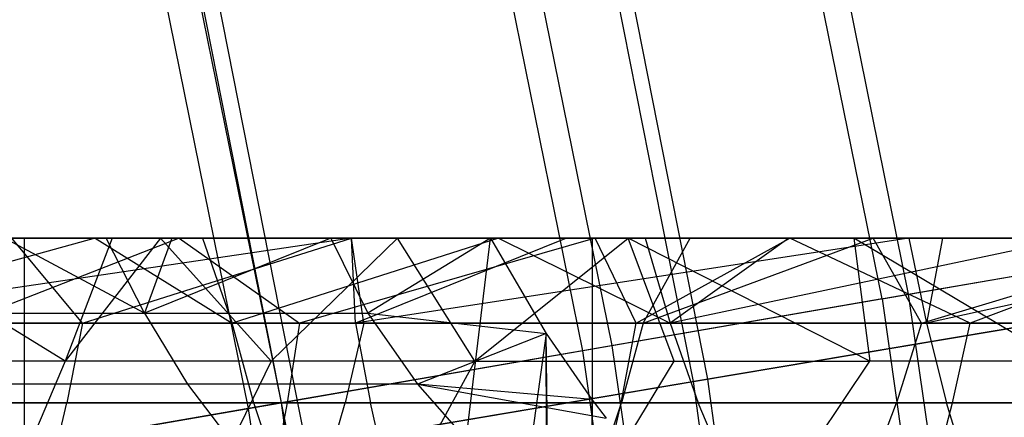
# Model space of a CAD drawing. Extents: x 0.1 to 12.1, y -6 to 6.
# Tile 305 of 334: x 10.7 to 11.155, y 0.817 to 1.001. Entities that reach past the tile are written whole.
import ezdxf

# ---------------------------------------------------------------- set-up
doc = ezdxf.new("R2010")
doc.units = 0
doc.header["$LTSCALE"] = 2.54
doc.layers.get('0').update_dxf_attribs({"linetype": 'CONTINUOUS'})

# ---------------------------------------------------------------- blocks, each defined once
blk = doc.blocks.new('DROPS_COLOR_B-11195_STL')
at = {"color": 0}
for p, q in [((11.05224, 1.1609, 10.05666), (11.11037, 0.874, 10.05666)), ((11.05224, 1.1609, 10.05666), (11.11037, 0.874, 10.05666)), ((11.09825, 0.8719, 5.30205), (11.04026, 1.15811, 5.30205)), ((11.09825, 0.8719, 5.30205), (11.04026, 1.15811, 5.30205)), ((10.91697, 1.12944, 10.35183), (10.97353, 0.85032, 10.35183)), ((10.91697, 1.12944, 10.35183), (10.97353, 0.85032, 10.35183)), ((10.90351, 1.12631, 5.00761), (10.95991, 0.84796, 5.00761)), ((10.90351, 1.12631, 5.00761), (10.95991, 0.84796, 5.00761)), ((10.75111, 1.09087, 4.72138), (10.80573, 0.82128, 4.72138)), ((10.75111, 1.09087, 4.72138), (10.80573, 0.82128, 4.72138)), ((10.76602, 1.09434, 10.63887), (10.82082, 0.82389, 10.63887)), ((10.76602, 1.09434, 10.63887), (10.82082, 0.82389, 10.63887)), ((10.70236, 0.89999, 53.14228), (10.41597, 0.89999, 52.81721)), ((10.70236, 0.89999, 53.14228), (10.41597, 0.89999, 52.81721)), ((10.70236, 0.89999, 60.74453), (10.41597, 0.89999, 61.0696)), ((10.70236, 0.89999, 60.74453), (10.41597, 0.89999, 61.0696)), ((10.77385, 0.89999, 58.19456), (10.58197, 0.89999, 58.21462)), ((10.77385, 0.89999, 58.19456), (10.58197, 0.89999, 58.21462)), ((10.85339, 0.89999, 57.28022), (10.58855, 0.86071, 57.3542)), ((10.85339, 0.89999, 57.28022), (10.58855, 0.86071, 57.3542)), ((10.73509, 0.89999, 55.47108), (10.5935, 0.86071, 55.53782)), ((10.73509, 0.89999, 55.47108), (10.5935, 0.86071, 55.53782)), ((10.59782, 0.89999, 55.498), (10.73509, 0.89999, 55.47108)), ((10.59782, 0.89999, 55.498), (10.73509, 0.89999, 55.47108)), ((10.74291, 0.89999, 54.53187), (10.62906, 0.89999, 54.56525)), ((10.74291, 0.89999, 54.53187), (10.62906, 0.89999, 54.56525)), ((10.72114, 0.8431, 54.47763), (10.62906, 0.89999, 54.56525)), ((10.72114, 0.8431, 54.47763), (10.62906, 0.89999, 54.56525)), ((10.77385, 0.89999, 58.19456), (10.67348, 0.86071, 58.16713)), ((10.77385, 0.89999, 58.19456), (10.67348, 0.86071, 58.16713)), ((10.67884, 0.89999, 57.30511), (10.85339, 0.89999, 57.28022)), ((10.67884, 0.89999, 57.30511), (10.85339, 0.89999, 57.28022)), ((10.69325, 0.89999, 53.58201), (10.7401, 0.89999, 53.55432)), ((10.75782, 0.86529, 53.58292), (10.69325, 0.89999, 53.58201)), ((10.75782, 0.86529, 53.58292), (10.69325, 0.89999, 53.58201)), ((10.69325, 0.89999, 53.58201), (10.7401, 0.89999, 53.55432)), ((10.85338, 0.89999, 56.36008), (10.69653, 0.89999, 56.3882)), ((10.7292, 0.86071, 56.34382), (10.69653, 0.89999, 56.3882)), ((10.85338, 0.89999, 56.36008), (10.69653, 0.89999, 56.3882)), ((10.7292, 0.86071, 56.34382), (10.69653, 0.89999, 56.3882)), ((10.91749, 0.89999, 53.42136), (10.70236, 0.89999, 53.14228)), ((10.70236, -0.90001, 53.14228), (10.91749, 0.89999, 53.42136)), ((10.70236, -0.90001, 53.14228), (10.91749, 0.89999, 53.42136)), ((10.70236, -0.90001, 53.14228), (10.70236, 0.89999, 53.14228)), ((10.91749, 0.89999, 53.42136), (10.70236, 0.89999, 53.14228)), ((10.70236, -0.90001, 53.14228), (10.70236, 0.89999, 53.14228)), ((10.70236, -0.90001, 60.74453), (10.70236, 0.89999, 60.74453)), ((10.96453, 0.89999, 60.39964), (10.70236, 0.89999, 60.74453)), ((10.70236, -0.90001, 60.74453), (10.70236, 0.89999, 60.74453)), ((10.96453, 0.89999, 60.39964), (10.70236, 0.89999, 60.74453)), ((10.74291, 0.89999, 54.53187), (10.72114, 0.8431, 54.47763)), ((10.76526, 0.89999, 54.5245), (10.72114, 0.8431, 54.47763)), ((10.74291, 0.89999, 54.53187), (10.72114, 0.8431, 54.47763)), ((10.76526, 0.89999, 54.5245), (10.72114, 0.8431, 54.47763)), ((10.7292, 0.86071, 56.34382), (10.85338, 0.89999, 56.36008)), ((10.7292, 0.86071, 56.34382), (10.85338, 0.89999, 56.36008)), ((10.73509, 0.89999, 55.47108), (10.78463, 0.89999, 55.45976)), ((10.73509, 0.89999, 55.47108), (10.78463, 0.89999, 55.45976)), ((10.73509, 0.89999, 55.47108), (10.79823, 0.86071, 55.49612)), ((10.73509, 0.89999, 55.47108), (10.79823, 0.86071, 55.49612)), ((10.7401, 0.89999, 53.55432), (10.77047, 0.89999, 53.53486)), ((10.75782, 0.86529, 53.58292), (10.7401, 0.89999, 53.55432)), ((10.7401, 0.89999, 53.55432), (10.77047, 0.89999, 53.53486)), ((10.75782, 0.86529, 53.58292), (10.7401, 0.89999, 53.55432)), ((10.76526, 0.89999, 54.5245), (10.74291, 0.89999, 54.53187)), ((10.76526, 0.89999, 54.5245), (10.74291, 0.89999, 54.53187)), ((10.84375, 0.89999, 53.4826), (10.75782, 0.86529, 53.58292)), ((10.84375, 0.89999, 53.4826), (10.75782, 0.86529, 53.58292)), ((10.77047, 0.89999, 53.53486), (10.75782, 0.86529, 53.58292)), ((10.77047, 0.89999, 53.53486), (10.75782, 0.86529, 53.58292)), ((10.87452, 0.89999, 54.48445), (10.76526, 0.89999, 54.5245)), ((10.87452, 0.89999, 54.48445), (10.76526, 0.89999, 54.5245)), ((10.81623, 0.8431, 54.4445), (10.76526, 0.89999, 54.5245)), ((10.81623, 0.8431, 54.4445), (10.76526, 0.89999, 54.5245)), ((10.77047, 0.89999, 53.53486), (10.84375, 0.89999, 53.4826)), ((10.77047, 0.89999, 53.53486), (10.84375, 0.89999, 53.4826)), ((10.96587, 0.89999, 58.16796), (10.77385, 0.89999, 58.19456)), ((10.77385, 0.89999, 58.19456), (10.8294, 0.86071, 58.14868)), ((10.96587, 0.89999, 58.16796), (10.77385, 0.89999, 58.19456)), ((10.77385, 0.89999, 58.19456), (10.8294, 0.86071, 58.14868)), ((10.78463, 0.89999, 55.45976), (10.9212, 0.89999, 55.42402)), ((10.78463, 0.89999, 55.45976), (10.9212, 0.89999, 55.42402)), ((10.78463, 0.89999, 55.45976), (10.79823, 0.86071, 55.49612)), ((10.78463, 0.89999, 55.45976), (10.79823, 0.86071, 55.49612)), ((10.9212, 0.89999, 55.42402), (10.79823, 0.86071, 55.49612)), ((10.9212, 0.89999, 55.42402), (10.79823, 0.86071, 55.49612)), ((10.87452, 0.89999, 54.48445), (10.81623, 0.8431, 54.4445)), ((10.87452, 0.89999, 54.48445), (10.81623, 0.8431, 54.4445)), ((10.96587, 0.89999, 58.16796), (10.8294, 0.86071, 58.14868)), ((10.96587, 0.89999, 58.16796), (10.8294, 0.86071, 58.14868)), ((10.84375, 0.89999, 53.4826), (10.91749, 0.89999, 53.42136)), ((10.84375, 0.89999, 53.4826), (10.91749, 0.89999, 53.42136)), ((10.84375, 0.89999, 53.4826), (10.86095, 0.86529, 53.5118)), ((10.84375, 0.89999, 53.4826), (10.86095, 0.86529, 53.5118)), ((11.00972, 0.89999, 56.3255), (10.85338, 0.89999, 56.36008)), ((10.85907, 0.86071, 56.31964), (10.85338, 0.89999, 56.36008)), ((11.00972, 0.89999, 56.3255), (10.85338, 0.89999, 56.36008)), ((10.85907, 0.86071, 56.31964), (10.85338, 0.89999, 56.36008)), ((10.85339, 0.89999, 57.28022), (10.95262, 0.89999, 57.26318)), ((10.85525, 0.86071, 57.31894), (10.85339, 0.89999, 57.28022)), ((10.85339, 0.89999, 57.28022), (10.95262, 0.89999, 57.26318)), ((10.85525, 0.86071, 57.31894), (10.85339, 0.89999, 57.28022)), ((11.11056, 0.89999, 57.23165), (10.85525, 0.86071, 57.31894)), ((11.11056, 0.89999, 57.23165), (10.85525, 0.86071, 57.31894)), ((10.95262, 0.89999, 57.26318), (10.85525, 0.86071, 57.31894)), ((10.95262, 0.89999, 57.26318), (10.85525, 0.86071, 57.31894)), ((10.91749, 0.89999, 53.42136), (10.86095, 0.86529, 53.5118)), ((10.91749, 0.89999, 53.42136), (10.86095, 0.86529, 53.5118)), ((10.98112, 0.89999, 54.4386), (10.87452, 0.89999, 54.48445)), ((10.91028, 0.8431, 54.40647), (10.87452, 0.89999, 54.48445)), ((10.98112, 0.89999, 54.4386), (10.87452, 0.89999, 54.48445)), ((10.91028, 0.8431, 54.40647), (10.87452, 0.89999, 54.48445)), ((10.91028, 0.8431, 54.40647), (10.98112, 0.89999, 54.4386)), ((10.91028, 0.8431, 54.40647), (10.98112, 0.89999, 54.4386)), ((10.91749, 0.89999, 53.42136), (10.94323, 0.85583, 53.45714)), ((10.91749, 0.89999, 53.42136), (10.94323, 0.85583, 53.45714)), ((10.9212, 0.89999, 55.42402), (10.98892, 0.89999, 55.40377)), ((10.9212, 0.89999, 55.42402), (10.98892, 0.89999, 55.40377)), ((10.9212, 0.89999, 55.42402), (11.00038, 0.86071, 55.44055)), ((10.9212, 0.89999, 55.42402), (11.00038, 0.86071, 55.44055)), ((10.95262, 0.89999, 57.26318), (11.11056, 0.89999, 57.23165)), ((10.95262, 0.89999, 57.26318), (11.11056, 0.89999, 57.23165)), ((10.96453, -0.90001, 60.39964), (10.96453, 0.89999, 60.39964)), ((11.20114, 0.89999, 60.03672), (10.96453, 0.89999, 60.39964)), ((10.96453, -0.90001, 60.39964), (10.96453, 0.89999, 60.39964)), ((11.20114, 0.89999, 60.03672), (10.96453, 0.89999, 60.39964)), ((11.05572, 0.89999, 58.15324), (10.96587, 0.89999, 58.16796)), ((10.98475, 0.86071, 58.12598), (10.96587, 0.89999, 58.16796)), ((11.05572, 0.89999, 58.15324), (10.96587, 0.89999, 58.16796)), ((10.98475, 0.86071, 58.12598), (10.96587, 0.89999, 58.16796)), ((11.08518, 0.89999, 54.38694), (10.98112, 0.89999, 54.4386)), ((11.08518, 0.89999, 54.38694), (10.98112, 0.89999, 54.4386)), ((11.09259, 0.8431, 54.31659), (10.98112, 0.89999, 54.4386)), ((11.00233, 0.8431, 54.36385), (10.98112, 0.89999, 54.4386)), ((11.09259, 0.8431, 54.31659), (10.98112, 0.89999, 54.4386)), ((11.00233, 0.8431, 54.36385), (10.98112, 0.89999, 54.4386)), ((10.98475, 0.86071, 58.12598), (11.05572, 0.89999, 58.15324)), ((10.98475, 0.86071, 58.12598), (11.05572, 0.89999, 58.15324)), ((10.98805, 0.86071, 56.29109), (11.09409, 0.89999, 56.30406)), ((10.98805, 0.86071, 56.29109), (11.09409, 0.89999, 56.30406)), ((10.98805, 0.86071, 56.29109), (11.00972, 0.89999, 56.3255)), ((10.98805, 0.86071, 56.29109), (11.00972, 0.89999, 56.3255)), ((10.98892, 0.89999, 55.40377), (11.05517, 0.89999, 55.38231)), ((10.98892, 0.89999, 55.40377), (11.05517, 0.89999, 55.38231)), ((10.98892, 0.89999, 55.40377), (11.00038, 0.86071, 55.44055)), ((10.98892, 0.89999, 55.40377), (11.00038, 0.86071, 55.44055)), ((11.18651, 0.89999, 55.33475), (11.00038, 0.86071, 55.44055)), ((11.18651, 0.89999, 55.33475), (11.00038, 0.86071, 55.44055)), ((11.05517, 0.89999, 55.38231), (11.00038, 0.86071, 55.44055)), ((11.05517, 0.89999, 55.38231), (11.00038, 0.86071, 55.44055)), ((11.09409, 0.89999, 56.30406), (11.00972, 0.89999, 56.3255)), ((11.09409, 0.89999, 56.30406), (11.00972, 0.89999, 56.3255)), ((11.05517, 0.89999, 55.38231), (11.18651, 0.89999, 55.33475)), ((11.05517, 0.89999, 55.38231), (11.18651, 0.89999, 55.33475)), ((11.24406, 0.89999, 58.11761), (11.05572, 0.89999, 58.15324)), ((11.24406, 0.89999, 58.11761), (11.05572, 0.89999, 58.15324)), ((11.1389, 0.86071, 58.09911), (11.05572, 0.89999, 58.15324)), ((11.1389, 0.86071, 58.09911), (11.05572, 0.89999, 58.15324)), ((11.18656, 0.89999, 54.32957), (11.08518, 0.89999, 54.38694)), ((11.18656, 0.89999, 54.32957), (11.08518, 0.89999, 54.38694)), ((11.18044, 0.8431, 54.26498), (11.08518, 0.89999, 54.38694)), ((11.08518, 0.89999, 54.38694), (11.09259, 0.8431, 54.31659)), ((11.08518, 0.89999, 54.38694), (11.09259, 0.8431, 54.31659)), ((11.18044, 0.8431, 54.26498), (11.08518, 0.89999, 54.38694)), ((11.2471, 0.89999, 56.2601), (11.09409, 0.89999, 56.30406)), ((11.11645, 0.86071, 56.25812), (11.09409, 0.89999, 56.30406)), ((11.2471, 0.89999, 56.2601), (11.09409, 0.89999, 56.30406)), ((11.11645, 0.86071, 56.25812), (11.09409, 0.89999, 56.30406)), ((11.11056, 0.89999, 57.23165), (11.12614, 0.89999, 57.22824)), ((11.11056, 0.89999, 57.23165), (11.12614, 0.89999, 57.22824)), ((11.11056, 0.89999, 57.23165), (11.11874, 0.86071, 57.26929)), ((11.11056, 0.89999, 57.23165), (11.11874, 0.86071, 57.26929)), ((11.11645, 0.86071, 56.25812), (11.2471, 0.89999, 56.2601)), ((11.11645, 0.86071, 56.25812), (11.2471, 0.89999, 56.2601)), ((11.29762, 0.89999, 57.18715), (11.11874, 0.86071, 57.26929)), ((11.12614, 0.89999, 57.22824), (11.11874, 0.86071, 57.26929)), ((11.29762, 0.89999, 57.18715), (11.11874, 0.86071, 57.26929)), ((11.12614, 0.89999, 57.22824), (11.11874, 0.86071, 57.26929)), ((11.12614, 0.89999, 57.22824), (11.29762, 0.89999, 57.18715)), ((11.12614, 0.89999, 57.22824), (11.29762, 0.89999, 57.18715)), ((11.24406, 0.89999, 58.11761), (11.1389, 0.86071, 58.09911)), ((11.24406, 0.89999, 58.11761), (11.1389, 0.86071, 58.09911)), ((11.09825, 0.8719, 5.30205), (11.22036, 0.89303, 5.60381)), ((11.09825, 0.8719, 5.30205), (11.22036, 0.89303, 5.60381)), ((11.11037, 0.874, 10.05666), (11.23093, 0.89487, 9.75427)), ((11.11037, 0.874, 10.05666), (11.23093, 0.89487, 9.75427)), ((10.97353, 0.85032, 10.35183), (11.11037, 0.874, 10.05666)), ((10.97353, 0.85032, 10.35183), (11.11037, 0.874, 10.05666)), ((11.11037, 0.874, 10.05666), (11.15203, 0.58426, 10.05666)), ((11.11037, 0.874, 10.05666), (11.15203, 0.58426, 10.05666)), ((11.09825, 0.8719, 5.30205), (10.95991, 0.84796, 5.00761)), ((11.09825, 0.8719, 5.30205), (10.95991, 0.84796, 5.00761)), ((11.09825, 0.8719, 5.30205), (11.13981, 0.58285, 5.30205)), ((11.09825, 0.8719, 5.30205), (11.13981, 0.58285, 5.30205)), ((10.64813, 0.86529, 53.64381), (10.75782, 0.86529, 53.58292)), ((10.64813, 0.86529, 53.64381), (10.75782, 0.86529, 53.58292)), ((10.75782, 0.86529, 53.58292), (10.86095, 0.86529, 53.5118)), ((10.75782, 0.86529, 53.58292), (10.86095, 0.86529, 53.5118)), ((10.75782, 0.86529, 53.58292), (10.77761, 0.83241, 53.61486)), ((10.75782, 0.86529, 53.58292), (10.77761, 0.83241, 53.61486)), ((10.86095, 0.86529, 53.5118), (10.94323, 0.85583, 53.45714)), ((10.86095, 0.86529, 53.5118), (10.94323, 0.85583, 53.45714)), ((10.86095, 0.86529, 53.5118), (10.88376, 0.83241, 53.54167)), ((10.86095, 0.86529, 53.5118), (10.88376, 0.83241, 53.54167)), ((10.58855, 0.86071, 57.3542), (10.85525, 0.86071, 57.31894)), ((10.58855, 0.86071, 57.3542), (10.85525, 0.86071, 57.31894)), ((10.79823, 0.86071, 55.49612), (10.5935, 0.86071, 55.53782)), ((10.79823, 0.86071, 55.49612), (10.5935, 0.86071, 55.53782)), ((10.7292, 0.86071, 56.34382), (10.59906, 0.86071, 56.36355)), ((10.7292, 0.86071, 56.34382), (10.59906, 0.86071, 56.36355)), ((10.8294, 0.86071, 58.14868), (10.67348, 0.86071, 58.16713)), ((10.8294, 0.86071, 58.14868), (10.67348, 0.86071, 58.16713)), ((10.7292, 0.86071, 56.34382), (10.72196, 0.82386, 56.30084)), ((10.7292, 0.86071, 56.34382), (10.72196, 0.82386, 56.30084)), ((10.85907, 0.86071, 56.31964), (10.7292, 0.86071, 56.34382)), ((10.85907, 0.86071, 56.31964), (10.7292, 0.86071, 56.34382)), ((10.80835, 0.82386, 55.53851), (10.79823, 0.86071, 55.49612)), ((10.79823, 0.86071, 55.49612), (11.00038, 0.86071, 55.44055)), ((10.79823, 0.86071, 55.49612), (11.00038, 0.86071, 55.44055)), ((10.80835, 0.82386, 55.53851), (10.79823, 0.86071, 55.49612)), ((10.8294, 0.86071, 58.14868), (10.82368, 0.82386, 58.10547)), ((10.8294, 0.86071, 58.14868), (10.82368, 0.82386, 58.10547)), ((10.98475, 0.86071, 58.12598), (10.8294, 0.86071, 58.14868)), ((10.98475, 0.86071, 58.12598), (10.8294, 0.86071, 58.14868)), ((10.85907, 0.86071, 56.31964), (10.85038, 0.82386, 56.27692)), ((10.85907, 0.86071, 56.31964), (10.85038, 0.82386, 56.27692)), ((10.85525, 0.86071, 57.31894), (11.11874, 0.86071, 57.26929)), ((10.85525, 0.86071, 57.31894), (11.11874, 0.86071, 57.26929)), ((10.85525, 0.86071, 57.31894), (10.86216, 0.82386, 57.36198)), ((10.85525, 0.86071, 57.31894), (10.86216, 0.82386, 57.36198)), ((10.98805, 0.86071, 56.29109), (10.85907, 0.86071, 56.31964)), ((10.98805, 0.86071, 56.29109), (10.85907, 0.86071, 56.31964)), ((10.97784, 0.82386, 58.08293), (10.98475, 0.86071, 58.12598)), ((10.97784, 0.82386, 58.08293), (10.98475, 0.86071, 58.12598)), ((10.98805, 0.86071, 56.29109), (10.97793, 0.82386, 56.2487)), ((10.98805, 0.86071, 56.29109), (10.97793, 0.82386, 56.2487)), ((10.98475, 0.86071, 58.12598), (11.1389, 0.86071, 58.09911)), ((10.98475, 0.86071, 58.12598), (11.1389, 0.86071, 58.09911)), ((11.11645, 0.86071, 56.25812), (10.98805, 0.86071, 56.29109)), ((11.11645, 0.86071, 56.25812), (10.98805, 0.86071, 56.29109)), ((11.19855, 0.86071, 55.37139), (11.00038, 0.86071, 55.44055)), ((11.00038, 0.86071, 55.44055), (11.01336, 0.82386, 55.48217)), ((11.19855, 0.86071, 55.37139), (11.00038, 0.86071, 55.44055)), ((11.00038, 0.86071, 55.44055), (11.01336, 0.82386, 55.48217)), ((11.11645, 0.86071, 56.25812), (11.10489, 0.82386, 56.21609)), ((11.11645, 0.86071, 56.25812), (11.10489, 0.82386, 56.21609)), ((11.24366, 0.86071, 56.22084), (11.11645, 0.86071, 56.25812)), ((11.24366, 0.86071, 56.22084), (11.11645, 0.86071, 56.25812)), ((11.11874, 0.86071, 57.26929), (11.37926, 0.86071, 57.20521)), ((11.11874, 0.86071, 57.26929), (11.37926, 0.86071, 57.20521)), ((11.11874, 0.86071, 57.26929), (11.12799, 0.82386, 57.31189)), ((11.11874, 0.86071, 57.26929), (11.12799, 0.82386, 57.31189)), ((11.13082, 0.82386, 58.05627), (11.1389, 0.86071, 58.09911)), ((11.13082, 0.82386, 58.05627), (11.1389, 0.86071, 58.09911)), ((11.29226, 0.86071, 58.06804), (11.1389, 0.86071, 58.09911)), ((11.29226, 0.86071, 58.06804), (11.1389, 0.86071, 58.09911)), ((10.94323, 0.85583, 53.45714), (10.70236, -0.90001, 53.14228)), ((10.94323, 0.85583, 53.45714), (10.70236, -0.90001, 53.14228)), ((10.94323, 0.85583, 53.45714), (10.88376, 0.83241, 53.54167)), ((10.94323, 0.85583, 53.45714), (10.88376, 0.83241, 53.54167)), ((10.94323, 0.85583, 53.45714), (10.96433, 0.82542, 53.48688)), ((10.96427, -0.82551, 53.4868), (10.94323, 0.85583, 53.45714)), ((10.95167, -0.84312, 53.46899), (10.94323, 0.85583, 53.45714)), ((10.96427, -0.82551, 53.4868), (10.94323, 0.85583, 53.45714)), ((10.95167, -0.84312, 53.46899), (10.94323, 0.85583, 53.45714)), ((10.94667, -0.85056, 53.46196), (10.94323, 0.85583, 53.45714)), ((10.94667, -0.85056, 53.46196), (10.94323, 0.85583, 53.45714)), ((10.94323, 0.85583, 53.45714), (10.96433, 0.82542, 53.48688)), ((10.82082, 0.82389, 10.63887), (10.97353, 0.85032, 10.35183)), ((10.82082, 0.82389, 10.63887), (10.97353, 0.85032, 10.35183)), ((10.97353, 0.85032, 10.35183), (11.01406, 0.56843, 10.35183)), ((10.97353, 0.85032, 10.35183), (11.01406, 0.56843, 10.35183)), ((10.95991, 0.84796, 5.00761), (10.80573, 0.82128, 4.72138)), ((10.95991, 0.84796, 5.00761), (10.80573, 0.82128, 4.72138)), ((10.95991, 0.84796, 5.00761), (11.00032, 0.56685, 5.00761)), ((10.95991, 0.84796, 5.00761), (11.00032, 0.56685, 5.00761)), ((10.72114, 0.8431, 54.47763), (10.62456, 0.8431, 54.50612)), ((10.72114, 0.8431, 54.47763), (10.62456, 0.8431, 54.50612)), ((10.72114, 0.8431, 54.47763), (10.69805, 0.7885, 54.406)), ((10.72114, 0.8431, 54.47763), (10.69805, 0.7885, 54.406)), ((10.81623, 0.8431, 54.4445), (10.72114, 0.8431, 54.47763)), ((10.81623, 0.8431, 54.4445), (10.72114, 0.8431, 54.47763)), ((10.81623, 0.8431, 54.4445), (10.78972, 0.7885, 54.37407)), ((10.81623, 0.8431, 54.4445), (10.78972, 0.7885, 54.37407)), ((10.91028, 0.8431, 54.40647), (10.81623, 0.8431, 54.4445)), ((10.91028, 0.8431, 54.40647), (10.81623, 0.8431, 54.4445)), ((10.91028, 0.8431, 54.40647), (10.88038, 0.7885, 54.33741)), ((10.91028, 0.8431, 54.40647), (10.88038, 0.7885, 54.33741)), ((10.91028, 0.8431, 54.40647), (11.00233, 0.8431, 54.36385)), ((10.91028, 0.8431, 54.40647), (11.00233, 0.8431, 54.36385)), ((10.96912, 0.7885, 54.29633), (11.00233, 0.8431, 54.36385)), ((10.96912, 0.7885, 54.29633), (11.00233, 0.8431, 54.36385)), ((11.00233, 0.8431, 54.36385), (11.09259, 0.8431, 54.31659)), ((11.00233, 0.8431, 54.36385), (11.09259, 0.8431, 54.31659)), ((11.05612, 0.7885, 54.25076), (11.09259, 0.8431, 54.31659)), ((11.05612, 0.7885, 54.25076), (11.09259, 0.8431, 54.31659)), ((11.18044, 0.8431, 54.26498), (11.09259, 0.8431, 54.31659)), ((11.18044, 0.8431, 54.26498), (11.09259, 0.8431, 54.31659)), ((10.77761, 0.83241, 53.61486), (10.66472, 0.83241, 53.67753)), ((10.77761, 0.83241, 53.61486), (10.66472, 0.83241, 53.67753)), ((10.88376, 0.83241, 53.54167), (10.77761, 0.83241, 53.61486)), ((10.77761, 0.83241, 53.61486), (10.81736, 0.78067, 53.67902)), ((10.77761, 0.83241, 53.61486), (10.81736, 0.78067, 53.67902)), ((10.88376, 0.83241, 53.54167), (10.77761, 0.83241, 53.61486)), ((10.96433, 0.82542, 53.48688), (10.88376, 0.83241, 53.54167)), ((10.88376, 0.83241, 53.54167), (10.97098, 0.81675, 53.49633)), ((10.96433, 0.82542, 53.48688), (10.88376, 0.83241, 53.54167)), ((10.88376, 0.83241, 53.54167), (10.97098, 0.81675, 53.49633)), ((10.88376, 0.83241, 53.54167), (10.92956, 0.78067, 53.60165)), ((10.88376, 0.83241, 53.54167), (10.92956, 0.78067, 53.60165)), ((10.86216, 0.82386, 57.36198), (10.59308, 0.82386, 57.39756)), ((10.86216, 0.82386, 57.36198), (10.59308, 0.82386, 57.39756)), ((10.59328, 0.82386, 56.32034), (10.72196, 0.82386, 56.30084)), ((10.59328, 0.82386, 56.32034), (10.72196, 0.82386, 56.30084)), ((10.60074, 0.82386, 55.5808), (10.80835, 0.82386, 55.53851)), ((10.60074, 0.82386, 55.5808), (10.80835, 0.82386, 55.53851)), ((10.65271, 0.7948, 10.9169), (10.82082, 0.82389, 10.63887)), ((10.65271, 0.7948, 10.9169), (10.82082, 0.82389, 10.63887)), ((10.82368, 0.82386, 58.10547), (10.66895, 0.82386, 58.12377)), ((10.82368, 0.82386, 58.10547), (10.66895, 0.82386, 58.12377)), ((10.71443, 0.79227, 56.25608), (10.72196, 0.82386, 56.30084)), ((10.71443, 0.79227, 56.25608), (10.72196, 0.82386, 56.30084)), ((10.72196, 0.82386, 56.30084), (10.85038, 0.82386, 56.27692)), ((10.72196, 0.82386, 56.30084), (10.85038, 0.82386, 56.27692)), ((10.80835, 0.82386, 55.53851), (11.01336, 0.82386, 55.48217)), ((10.81889, 0.79227, 55.58265), (10.80835, 0.82386, 55.53851)), ((10.80835, 0.82386, 55.53851), (11.01336, 0.82386, 55.48217)), ((10.81889, 0.79227, 55.58265), (10.80835, 0.82386, 55.53851)), ((10.82368, 0.82386, 58.10547), (10.81772, 0.79227, 58.06048)), ((10.82368, 0.82386, 58.10547), (10.81772, 0.79227, 58.06048)), ((10.82082, 0.82389, 10.63887), (10.86009, 0.55076, 10.63887)), ((10.82082, 0.82389, 10.63887), (10.86009, 0.55076, 10.63887)), ((10.97784, 0.82386, 58.08293), (10.82368, 0.82386, 58.10547)), ((10.97784, 0.82386, 58.08293), (10.82368, 0.82386, 58.10547)), ((10.84134, 0.79227, 56.23245), (10.85038, 0.82386, 56.27692)), ((10.84134, 0.79227, 56.23245), (10.85038, 0.82386, 56.27692)), ((10.85038, 0.82386, 56.27692), (10.97793, 0.82386, 56.2487)), ((10.85038, 0.82386, 56.27692), (10.97793, 0.82386, 56.2487)), ((10.86935, 0.79227, 57.40679), (10.86216, 0.82386, 57.36198)), ((11.12799, 0.82386, 57.31189), (10.86216, 0.82386, 57.36198)), ((10.86935, 0.79227, 57.40679), (10.86216, 0.82386, 57.36198)), ((11.12799, 0.82386, 57.31189), (10.86216, 0.82386, 57.36198)), ((10.96433, 0.82542, 53.48688), (10.96427, -0.82551, 53.4868)), ((10.96433, 0.82542, 53.48688), (10.96427, -0.82551, 53.4868)), ((10.96433, 0.82542, 53.48688), (10.97098, 0.81675, 53.49633)), ((10.96433, 0.82542, 53.48688), (10.97098, 0.81675, 53.49633)), ((10.96739, 0.79227, 56.20456), (10.97793, 0.82386, 56.2487)), ((10.96739, 0.79227, 56.20456), (10.97793, 0.82386, 56.2487)), ((10.97065, 0.79227, 58.03812), (10.97784, 0.82386, 58.08293)), ((10.97065, 0.79227, 58.03812), (10.97784, 0.82386, 58.08293)), ((10.97784, 0.82386, 58.08293), (11.13082, 0.82386, 58.05627)), ((10.97784, 0.82386, 58.08293), (11.13082, 0.82386, 58.05627)), ((10.97793, 0.82386, 56.2487), (11.10489, 0.82386, 56.21609)), ((10.97793, 0.82386, 56.2487), (11.10489, 0.82386, 56.21609)), ((11.01336, 0.82386, 55.48217), (11.21431, 0.82386, 55.41204)), ((11.02686, 0.79227, 55.52549), (11.01336, 0.82386, 55.48217)), ((11.01336, 0.82386, 55.48217), (11.21431, 0.82386, 55.41204)), ((11.02686, 0.79227, 55.52549), (11.01336, 0.82386, 55.48217)), ((11.09286, 0.79227, 56.17233), (11.10489, 0.82386, 56.21609)), ((11.09286, 0.79227, 56.17233), (11.10489, 0.82386, 56.21609)), ((11.10489, 0.82386, 56.21609), (11.23068, 0.82386, 56.17922)), ((11.10489, 0.82386, 56.21609), (11.23068, 0.82386, 56.17922)), ((11.1224, 0.79227, 58.01168), (11.13082, 0.82386, 58.05627)), ((11.1224, 0.79227, 58.01168), (11.13082, 0.82386, 58.05627)), ((11.13763, 0.79227, 57.35624), (11.12799, 0.82386, 57.31189)), ((11.39083, 0.82386, 57.24724), (11.12799, 0.82386, 57.31189)), ((11.13763, 0.79227, 57.35624), (11.12799, 0.82386, 57.31189)), ((11.39083, 0.82386, 57.24724), (11.12799, 0.82386, 57.31189)), ((11.28301, 0.82386, 58.02543), (11.13082, 0.82386, 58.05627)), ((11.28301, 0.82386, 58.02543), (11.13082, 0.82386, 58.05627)), ((10.80573, 0.82128, 4.72138), (10.63621, 0.79194, 4.44423)), ((10.80573, 0.82128, 4.72138), (10.63621, 0.79194, 4.44423)), ((10.80573, 0.82128, 4.72138), (10.84488, 0.54901, 4.72138)), ((10.80573, 0.82128, 4.72138), (10.84488, 0.54901, 4.72138))]:
    blk.add_line(p, q, dxfattribs=at)
blk = doc.blocks.new('GROUP_1')
at = {"color": 0}
for p, q in [((10.95117, 6.83096, 2.71504), (10.89719, 7.10484, 2.71504)), ((10.95117, 6.83096, 2.71504), (10.89719, 7.10484, 2.71504)), ((10.95783, 6.83209, 9.2746), (10.90378, 7.10633, 9.2746)), ((10.95783, 6.83209, 9.2746), (10.90378, 7.10633, 9.2746)), ((10.76533, 6.79967, 2.44362), (10.71337, 7.06327, 2.44362)), ((10.76533, 6.79967, 2.44362), (10.71337, 7.06327, 2.44362)), ((10.77255, 6.80089, 9.54642), (10.72051, 7.06488, 9.54642)), ((10.77255, 6.80089, 9.54642), (10.72051, 7.06488, 9.54642)), ((10.95117, 6.83096, 2.71504), (11.12199, 6.85973, 2.99643)), ((10.95117, 6.83096, 2.71504), (11.12199, 6.85973, 2.99643)), ((11.12809, 6.86075, 8.99286), (10.95783, 6.83209, 9.2746)), ((11.12809, 6.86075, 8.99286), (10.95783, 6.83209, 9.2746)), ((10.76533, 6.79967, 2.44362), (10.95117, 6.83096, 2.71504)), ((10.76533, 6.79967, 2.44362), (10.95117, 6.83096, 2.71504)), ((10.95783, 6.83209, 9.2746), (10.77255, 6.80089, 9.54642)), ((10.95783, 6.83209, 9.2746), (10.77255, 6.80089, 9.54642)), ((10.98985, 6.55452, 2.71504), (10.95117, 6.83096, 2.71504)), ((10.98985, 6.55452, 2.71504), (10.95117, 6.83096, 2.71504)), ((10.99656, 6.55527, 9.2746), (10.95783, 6.83209, 9.2746)), ((10.99656, 6.55527, 9.2746), (10.95783, 6.83209, 9.2746))]:
    blk.add_line(p, q, dxfattribs=at)
blk.add_blockref('DROPS_COLOR_B-11195_STL', (-0.06, 5.99731, -1.7), dxfattribs=at)

msp = doc.modelspace()

# ---------------------------------------------------------------- block references
at = {"color": 0}
msp.add_blockref('GROUP_1', (0.06, -5.99731, 1.7), dxfattribs=at)

doc.saveas('drawing.dxf')
